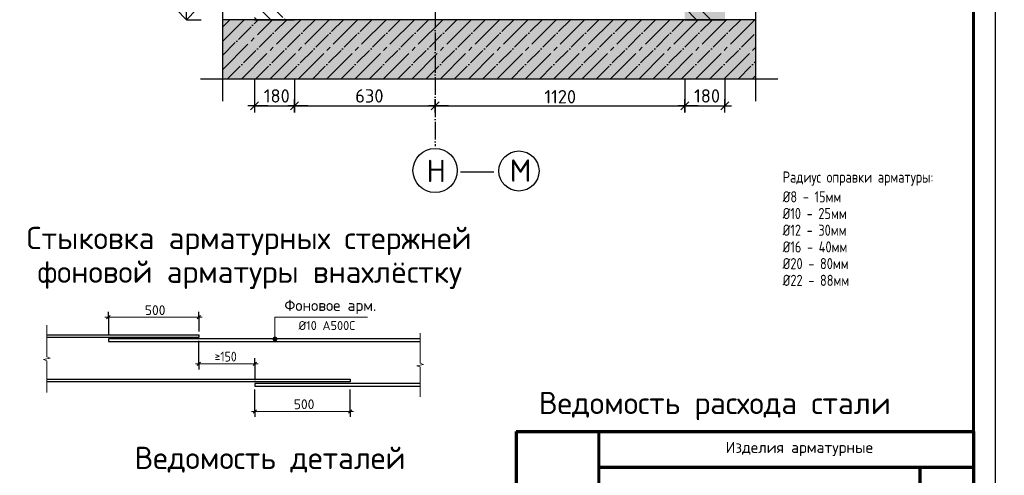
# Model space of a CAD drawing. Header units: millimetres. Extents: x 40580 to 559114, y -343730 to 81020.
# Tile 683 of 691: x 537033 to 559114, y -86478 to -76252. Entities that reach past the tile are written whole.
import ezdxf
from ezdxf.enums import TextEntityAlignment as Align

# ---------------------------------------------------------------- set-up
doc = ezdxf.new("R2010")
doc.units = ezdxf.units.MM
doc.linetypes.add('______11', pattern=[500, 400, -50, 0, -50])
doc.linetypes.add('______5', pattern=[1100, 800, -100, 100, -100])
for name, color, linetype, lineweight in [('0.05', 7, 'Continuous', 5), ('Standard', 7, 'Continuous', 25), ('К_Размеры', 5, 'Continuous', 5), ('Примечания', 7, 'Continuous', 13)]:
    doc.layers.add(name, color=color, linetype=linetype, lineweight=lineweight)
for name, color, linetype in [('____________', 7, 'Continuous'), ('________________', 7, 'Continuous'), ('___________________', 253, '______5'), ('______________________', 7, 'Continuous'), ('_______________________', 7, 'Continuous'), ('_______________________1', 7, 'Continuous'), ('Тонкие', 7, 'Continuous')]:
    doc.layers.add(name, color=color, linetype=linetype)
doc.styles.add('GOST 2.304', font='isocpeur.ttf', dxfattribs={"width": 0.8})
doc.styles.add('ISOCPEUR', font='isocpeur.ttf')
doc.styles.add('ГОСТ 2.304', font='isocpeur.ttf')
doc.linetypes.add('ГОСТ 2.303 8', pattern='A,40,[2,GOST 2.303-68.shx,S=1,R=0,X=0,Y=0],-8', length=48)

# ---------------------------------------------------------------- blocks, each defined once
blk = doc.blocks.new('ALL_ML_STRICH')
at = {"color": 0, "linetype": 'ByBlock', "lineweight": -2}
for p, q in [((-1, 0), (0.5, 0)), ((-0.3, -0.3), (0.3, 0.3)), ((0, -0.5), (0, 0.5))]:
    blk.add_line(p, q, dxfattribs=at)
blk = doc.blocks.new('Из_буфера8386')
at = {"linetype": 'Continuous', "lineweight": 25, "ltscale": 100}
blk.add_lwpolyline([(62, 59400), (62, 0), (42062, 0), (42062, 59400), (62, 59400)], dxfattribs=at)
blk.add_lwpolyline([(62, 59400), (62, 0), (42062, 0), (42062, 59400), (62, 59400)], dxfattribs=at)
at = {"linetype": 'Continuous', "lineweight": 60, "ltscale": 100}
blk.add_lwpolyline([(2062, 58900), (2062, 500), (41562, 500), (41562, 58900), (2062, 58900)], dxfattribs=at)

msp = doc.modelspace()

# ---------------------------------------------------------------- hatches: boundary and pattern name
at = {"layer": 'Standard', "linetype": 'Continuous'}
for points in [[(551947.5, -76252.2), (552847.5, -76252.2), (552847.5, -60039.6), (551947.5, -60039.6)], [(541585.6, -76252.2), (541585.6, -77578), (553535.6, -77578), (553535.6, -76252.2)]]:
    msp.add_hatch(color=9, dxfattribs=at).paths.add_polyline_path(points)
at = {"layer": 'Примечания', "linetype": 'Continuous', "lineweight": 13, "transparency": 33554687}
for points in [[(542713.1, -83417.1), (542803.1, -83417.1), (542796.8, -83394.6)], [(542713.1, -83417.1), (542796.8, -83394.6), (542719.4, -83394.6)], [(542719.4, -83439.6), (542803.1, -83417.1), (542713.1, -83417.1)], [(542719.4, -83394.6), (542796.8, -83394.6), (542780.6, -83378.4)], [(542719.4, -83394.6), (542780.6, -83378.4), (542735.6, -83378.4)], [(542719.4, -83439.6), (542796.8, -83439.6), (542803.1, -83417.1)], [(542735.6, -83455.8), (542796.8, -83439.6), (542719.4, -83439.6)], [(542735.6, -83378.4), (542780.6, -83378.4), (542758.1, -83372.1)], [(542735.6, -83455.8), (542780.6, -83455.8), (542796.8, -83439.6)], [(542780.6, -83455.8), (542735.6, -83455.8), (542758.1, -83462.1)]]:
    msp.add_hatch(color=7, dxfattribs=at).paths.add_polyline_path(points)

# ---------------------------------------------------------------- linework, layer by layer
at = {"layer": '____________', "color": 7, "linetype": 'Continuous'}
for p, q in [((542297.5, -76252.2), (543197.5, -76252.2)), ((551947.5, -76252.2), (552847.5, -76252.2))]:
    msp.add_line(p, q, dxfattribs=at)
at = {"layer": '________________', "color": 7, "linetype": 'Continuous'}
for p, q in [((543197.5, -76252.2), (542297.5, -76252.2)), ((552847.5, -76252.2), (551947.5, -76252.2))]:
    msp.add_line(p, q, dxfattribs=at)
at = {"layer": '___________________', "color": 253, "linetype": '______11'}
msp.add_line((546347.5, -65039.6), (546347.5, -79089.3), dxfattribs=at)
at = {"layer": '___________________', "color": 7, "linetype": 'Continuous'}
msp.add_circle((546348.1, -79635.9), 495.6, dxfattribs=at)
at = {"layer": '_______________________', "color": 7, "linetype": 'Continuous'}
for q in [(540773, -75802.2), (540548, -76027.2), (540998, -76027.2), (540773, -76252.2), (540773, -76252.2), (540773, -76252.2), (540773, -76252.2)]:
    msp.add_line((540773, -76252.2), q, dxfattribs=at)
msp.add_lwpolyline([(540773, -76252.2), (541073, -76252.2), (541073, -76252.2), (541103.7, -76252.2)], dxfattribs=at)
at = {"layer": '_______________________1', "color": 253, "linetype": 'Continuous'}
for p, q in [((542297.5, -77578), (542297.5, -78188.1)), ((543197.5, -77578), (543197.5, -78188.1)), ((543197.5, -77578), (543197.5, -78188.1)), ((551947.5, -77578), (551947.5, -78188.1)), ((551947.5, -77578), (551947.5, -78188.1)), ((552847.5, -77578), (552847.5, -78188.1)), ((546347.5, -78288.2), (546347.5, -78188.1)), ((546347.5, -78288.2), (546347.5, -78188.1))]:
    msp.add_line(p, q, dxfattribs=at)
at = {"layer": '_______________________1', "color": 7, "linetype": 'Continuous'}
for p, q in [((542297.5, -78188.1), (543197.5, -78188.1)), ((543197.5, -78188.1), (548797.5, -78188.1)), ((548797.5, -78188.1), (551947.5, -78188.1)), ((551947.5, -78188.1), (552847.5, -78188.1))]:
    msp.add_line(p, q, dxfattribs=at)
at = {"layer": 'Standard', "color": 253, "linetype": '______11'}
for p, q in [((542297.5, -75565.1), (542984.6, -76252.2)), ((551947.5, -75669.2), (552530.6, -76252.2)), ((541585.6, -76414.2), (541747.6, -76252.2)), ((541585.6, -77050.6), (542384, -76252.2)), ((541694.6, -77578), (543020.4, -76252.2)), ((542331, -77578), (543656.8, -76252.2)), ((542967.4, -77578), (544293.2, -76252.2)), ((543603.8, -77578), (544929.6, -76252.2)), ((544240.2, -77578), (545566, -76252.2)), ((544876.6, -77578), (546202.4, -76252.2)), ((545513, -77578), (546838.8, -76252.2)), ((546149.4, -77578), (547475.2, -76252.2)), ((546785.8, -77578), (548111.6, -76252.2)), ((547422.2, -77578), (548748, -76252.2)), ((548058.6, -77578), (549384.4, -76252.2)), ((548695, -77578), (550020.8, -76252.2)), ((549331.4, -77578), (550657.2, -76252.2)), ((549967.8, -77578), (551293.6, -76252.2)), ((550604.2, -77578), (551930, -76252.2)), ((551240.6, -77578), (552566.4, -76252.2)), ((551877, -77578), (553202.7, -76252.2)), ((552513.4, -77578), (553535.6, -76555.7)), ((553149.8, -77578), (553535.6, -77192.1))]:
    msp.add_line(p, q, dxfattribs=at)
at = {"layer": 'Standard', "color": 7, "linetype": 'ГОСТ 2.303 8', "ltscale": 30}
for p, q in [((541585.6, -78078), (541585.6, -75752.2)), ((541585.6, -78078), (541585.6, -75752.2)), ((553535.6, -75752.2), (553535.6, -78078)), ((553535.6, -75752.2), (553535.6, -78078)), ((541085.6, -77578), (554035.6, -77578)), ((541085.6, -77578), (554035.6, -77578))]:
    msp.add_line(p, q, dxfattribs=at)
at = {"layer": 'Standard', "color": 253, "linetype": '______5'}
for p, q in [((542297.5, -75883.3), (542666.4, -76252.2)), ((551947.5, -75987.4), (552212.4, -76252.2)), ((541585.6, -76732.4), (542065.8, -76252.2)), ((541585.6, -77368.8), (542702.2, -76252.2)), ((542012.8, -77578), (543338.6, -76252.2)), ((542297.5, -76201.5), (542348.2, -76252.2)), ((542649.2, -77578), (543975, -76252.2)), ((543285.6, -77578), (544611.4, -76252.2)), ((543922, -77578), (545247.8, -76252.2)), ((544558.4, -77578), (545884.2, -76252.2)), ((545194.8, -77578), (546520.6, -76252.2)), ((545831.2, -77578), (547157, -76252.2)), ((546467.6, -77578), (547793.4, -76252.2)), ((547104, -77578), (548429.8, -76252.2)), ((547740.4, -77578), (549066.2, -76252.2)), ((548376.8, -77578), (549702.6, -76252.2)), ((549013.2, -77578), (550339, -76252.2)), ((549649.6, -77578), (550975.4, -76252.2)), ((550286, -77578), (551611.8, -76252.2)), ((550922.4, -77578), (552248.2, -76252.2)), ((551558.8, -77578), (552884.6, -76252.2)), ((552195.2, -77578), (553520.9, -76252.2)), ((552831.6, -77578), (553535.6, -76873.9)), ((553467.9, -77578), (553535.6, -77510.3))]:
    msp.add_line(p, q, dxfattribs=at)
at = {"layer": 'Standard', "color": 7, "linetype": 'Continuous'}
for p, q in [((542297.5, -76252.2), (541585.6, -76252.2)), ((551947.5, -76252.2), (543197.5, -76252.2)), ((553535.6, -76252.2), (552847.5, -76252.2)), ((546919.4, -79664.8), (547669.4, -79664.8))]:
    msp.add_line(p, q, dxfattribs=at)
msp.add_circle((548229.3, -79647.9), 450, dxfattribs=at)
at = {"layer": 'К_Размеры', "color": 0, "linetype": 'Continuous', "lineweight": 70, "ltscale": 100}
for p, q in [((548169.9, -85494), (548169.9, -90794)), ((548169.9, -85494), (558419.9, -85494)), ((558419.9, -85494), (558419.9, -90794)), ((550019.9, -86294), (558419.9, -86294)), ((557219.9, -86294), (557219.9, -90794))]:
    msp.add_line(p, q, dxfattribs=at)
at = {"layer": 'К_Размеры', "color": 0, "linetype": 'Continuous', "lineweight": 60, "ltscale": 100}
msp.add_line((550019.9, -85494), (550019.9, -89494), dxfattribs=at)
at = {"layer": 'Примечания', "color": 7, "linetype": 'Continuous', "lineweight": 13, "transparency": 33554687}
for p, q in [((539020.6, -82931.5), (538945.6, -82931.5)), ((539020.6, -82931.5), (541050.6, -82931.5)), ((541050.6, -82931.5), (541125.6, -82931.5)), ((537639.1, -83109.6), (537639.1, -83820.5)), ((542713.1, -83417.1), (542713.1, -83417.1)), ((542758.1, -83372.1), (542758.1, -83372.1)), ((542758.1, -83462.1), (542758.1, -83462.1)), ((542803.1, -83417.1), (542803.1, -83417.1)), ((546016.6, -83289.6), (546016.6, -83960.5)), ((537714.1, -83850.7), (537564.1, -83881)), ((537564.1, -83881), (537639.1, -83911.2)), ((537639.1, -83820.5), (537714.1, -83850.7)), ((537639.1, -83911.2), (537639.1, -84622.1)), ((541050.6, -83974.3), (540975.6, -83974.3)), ((541050.6, -83974.3), (542305.6, -83974.3)), ((542305.6, -83974.3), (542380.6, -83974.3)), ((546091.6, -83989.1), (545941.6, -84017.6)), ((545941.6, -84017.6), (546016.6, -84046.2)), ((546016.6, -83960.5), (546091.6, -83989.1)), ((546016.6, -84046.2), (546016.6, -84717.1)), ((537639.1, -84622.1), (537639.1, -84622.1)), ((546016.6, -84717.1), (546016.6, -84717.1)), ((542305.6, -85043.3), (542230.6, -85043.3)), ((542305.6, -85043.3), (544445.6, -85043.3)), ((544445.6, -85043.3), (544520.6, -85043.3))]:
    msp.add_line(p, q, dxfattribs=at)
at = {"layer": 'Примечания', "color": 7, "linetype": 'Continuous', "lineweight": 25, "transparency": 33554687}
for p, q in [((538983.1, -82969), (539058.1, -82894)), ((541013.1, -82969), (541088.1, -82894)), ((541013.1, -84011.8), (541088.1, -83936.8)), ((542268.1, -84011.8), (542343.1, -83936.8)), ((542268.1, -85080.8), (542343.1, -85005.8)), ((544408.1, -85080.8), (544483.1, -85005.8))]:
    msp.add_line(p, q, dxfattribs=at)
at = {"layer": 'Примечания', "color": 253, "linetype": 'Continuous', "lineweight": -3, "true_color": 0xa0a0a0, "transparency": 33554687}
for p, q in [((539020.6, -82931.5), (539020.6, -82806.5)), ((539020.6, -82931.5), (539020.6, -83056.5)), ((539020.6, -82931.5), (539020.6, -83342.1)), ((541050.6, -82931.5), (541050.6, -82806.5)), ((541050.6, -82931.5), (541050.6, -83056.5)), ((541050.6, -82931.5), (541050.6, -83247.1)), ((541050.6, -83974.3), (541050.6, -83457.1)), ((541050.6, -83974.3), (541050.6, -83849.3)), ((542305.6, -83974.3), (542305.6, -83849.3)), ((541050.6, -83974.3), (541050.6, -84099.3)), ((542305.6, -83974.3), (542305.6, -84099.3)), ((542305.6, -83974.3), (542305.6, -84342.1)), ((542305.6, -85043.3), (542305.6, -84552.1)), ((544445.6, -85043.3), (544445.6, -84552.1)), ((542305.6, -85043.3), (542305.6, -84918.3)), ((544445.6, -85043.3), (544445.6, -84918.3)), ((542305.6, -85043.3), (542305.6, -85168.3)), ((544445.6, -85043.3), (544445.6, -85168.3))]:
    msp.add_line(p, q, dxfattribs=at)
at = {"layer": 'Примечания', "color": 7, "linetype": 'Continuous', "lineweight": 13, "transparency": 33554687}
msp.add_lwpolyline([(542758.1, -83417.1), (542758.1, -82931.5), (544835.6, -82931.5)], dxfattribs=at)
at = {"layer": 'Примечания', "color": 7, "linetype": 'Continuous', "lineweight": 25, "transparency": 33554687}
for points in [[(537639.1, -83322.1), (541050.6, -83322.1), (541050.6, -83382.1), (537639.1, -83382.1)], [(546016.6, -83417.1), (539020.6, -83417.1), (539020.6, -83477.1), (546016.6, -83477.1)], [(537639.1, -84322.1), (544445.6, -84322.1), (544445.6, -84382.1), (537639.1, -84382.1)], [(546016.6, -84417.1), (542305.6, -84417.1), (542305.6, -84477.1), (546016.6, -84477.1)]]:
    msp.add_lwpolyline(points, dxfattribs=at)
at = {"layer": 'Примечания', "color": 7, "linetype": 'Continuous', "lineweight": 13, "transparency": 33554687}
msp.add_circle((542758.1, -83417.1), 45, dxfattribs=at)

# ---------------------------------------------------------------- block references
at = {"layer": '_______________________1', "color": 7, "linetype": 'Continuous', "xscale": 300, "yscale": 300, "zscale": 300, "rotation": 180}
for p in [(542297.5, -78188.1), (543197.5, -78188.1), (546347.5, -78188.1), (551947.5, -78188.1)]:
    msp.add_blockref('ALL_ML_STRICH', p, dxfattribs=at)
at = {"layer": '_______________________1', "color": 7, "linetype": 'Continuous', "xscale": 300, "yscale": 300, "zscale": 300}
for p in [(543197.5, -78188.1), (546347.5, -78188.1), (551947.5, -78188.1), (552847.5, -78188.1)]:
    msp.add_blockref('ALL_ML_STRICH', p, dxfattribs=at)
at = {"layer": 'Тонкие'}
msp.add_blockref('Из_буфера8386', (516858, -96794), dxfattribs=at)

# ---------------------------------------------------------------- texts
at = {"layer": '0.05', "linetype": 'Continuous', "lineweight": 25, "ltscale": 100, "style": 'ГОСТ 2.304'}
msp.add_text('Ведомость расхода стали ', height=500, dxfattribs=at).set_placement((548675.9, -85104.5))
msp.add_text('Ведомость деталей', height=500, dxfattribs=at).set_placement((542646.5, -86087.1), align=Align.MIDDLE_CENTER)
at = {"layer": '______________________', "color": 7, "style": 'ISOCPEUR'}
for s, p in [('Н', (546151.9, -79894.9)), ('М', (548020.6, -79888.3))]:
    msp.add_text(s, height=500, dxfattribs=at).set_placement(p)
at = {"layer": '______________________', "color": 7, "char_height": 500, "attachment_point": 7, "style": 'ISOCPEUR'}
for s, insert, width in [('Стыковка\\~арматурных стержней', (537187.4, -81538), 10839.663), ('фоновой\\~арматуры\\~внахлёстку', (537429.9, -82295), 6502.985)]:
    msp.add_mtext(s, dxfattribs=dict(at, insert=insert, width=width))
at = {"layer": '_______________________1', "color": 7, "style": 'ISOCPEUR'}
for s, p in [('180', (542507.5, -78113.1)), ('630', (544557.9, -78113.1)), ('1120', (548800.2, -78131.4)), ('180', (552157.5, -78113.1))]:
    msp.add_text(s, height=300, dxfattribs=at).set_placement(p)
at = {"layer": 'Standard', "color": 7, "linetype": 'Continuous', "lineweight": 25, "transparency": 33554687, "char_height": 250, "attachment_point": 7, "style": 'GOST 2.304'}
for s, insert, width in [('Радиус\\~оправки\\~арматуры:', (554143.8, -79976.9), 3481.549), ('Ø8\\~-\\~15мм', (554143.8, -80351.9), 1371.46), ('Ø10\\~-\\~25мм', (554143.8, -80726.9), 1531.299), ('Ø12\\~-\\~30мм', (554143.8, -81101.9), 1531.299), ('Ø16\\~-\\~40мм', (554143.8, -81476.9), 1548.987), ('Ø20\\~-\\~80мм', (554143.8, -81851.9), 1602.271), ('Ø22\\~-\\~88мм', (554143.8, -82226.9), 1602.271)]:
    msp.add_mtext(s, dxfattribs=dict(at, insert=insert, width=width))
at = {"layer": 'К_Размеры', "color": 7, "linetype": 'Continuous', "ltscale": 100, "style": 'ISOCPEUR'}
msp.add_text('Изделия арматурные', height=250, dxfattribs=at).set_placement((554516.1, -85850.3), align=Align.MIDDLE_CENTER)
at = {"layer": 'Примечания', "color": 7, "linetype": 'Continuous', "lineweight": 25, "transparency": 33554687, "attachment_point": 7, "style": 'ISOCPEUR'}
for s, insert, char_height, width in [('Фоновое\\~арм.', (542968.9, -82856.5), 250, 1812.592), ('500', (539840.1, -82881.5), 220, 516.396), ('Ø10\\~А500С', (543285.6, -83216.5), 200, 1153.949), ('\\W0.87;≥150', (541403.1, -83924.3), 220, 667.615), ('500', (543180.1, -84993.3), 220, 516.396)]:
    msp.add_mtext(s, dxfattribs=dict(at, insert=insert, char_height=char_height, width=width))

doc.saveas('drawing.dxf')
